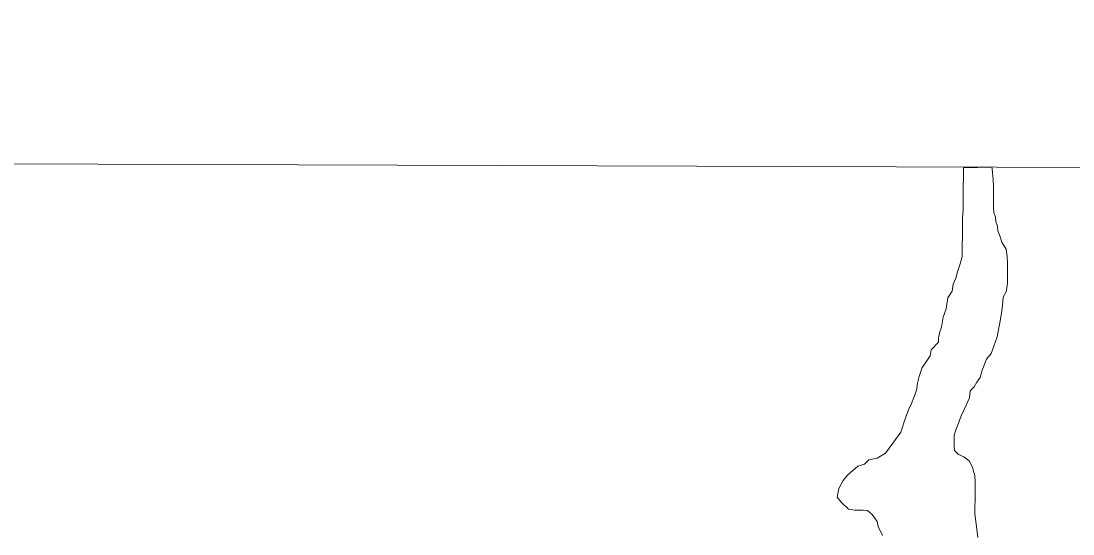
# Model space of a CAD drawing. Extents: x 553962 to 842807, y 8883888 to 9032388.
# Drawn here: x 803461 to 803965, y 9016050 to 9016296 of the extents above; entities that cross this region are included whole.
import ezdxf

# ---------------------------------------------------------------- set-up
doc = ezdxf.new("R2010")
doc.units = 0
doc.header["$LTSCALE"] = 20
for name, color, linetype, lineweight in [('1', 7, 'Continuous', 13), ('23', 7, 'Continuous', 13), ('25', 7, 'Continuous', 13), ('28', 7, 'Continuous', 53), ('30', 7, 'Continuous', 35)]:
    doc.layers.add(name, color=color, linetype=linetype, lineweight=lineweight)

msp = doc.modelspace()

# ---------------------------------------------------------------- linework, layer by layer
at = {"layer": '1'}
msp.add_line((798309.18, 9016246.41), (835077.85, 9016113.99), dxfattribs=at)
at = {"layer": '23'}
for points in [[(803925.93, 9016226.18), (803912.32, 9016225.88), (803912.29, 9016222.63), (803912.27, 9016220.12), (803912.26, 9016218.12), (803912.23, 9016214.87), (803912.21, 9016212.11), (803912.19, 9016208.86), (803912.16, 9016205.6), (803911.88, 9016202.1), (803911.85, 9016198.1), (803911.83, 9016195.34), (803911.81, 9016192.59), (803911.78, 9016189.08), (803911.76, 9016185.83), (803911.74, 9016183.33), (803910.71, 9016179.83), (803909.44, 9016176.08), (803908.66, 9016173.08), (803907.39, 9016170.09), (803906.86, 9016166.84), (803904.84, 9016163.59), (803904.32, 9016160.59), (803904.05, 9016158.34), (803902.52, 9016154.35), (803901.73, 9016149.59), (803900.96, 9016147.35), (803900.44, 9016144.35), (803900.42, 9016142.34), (803896.9, 9016138.61), (803896.37, 9016135.86), (803894.1, 9016132.37), (803892.58, 9016130.13), (803891.04, 9016125.88), (803890.27, 9016122.63), (803889.74, 9016119.13), (803888.47, 9016115.88), (803887.44, 9016112.89), (803885.92, 9016109.89), (803884.39, 9016105.65), (803882.34, 9016099.15), (803878.55, 9016093.92), (803875.01, 9016089.19), (803870.99, 9016086.71), (803866.98, 9016085.98), (803864.83, 9016083.81), (803861.62, 9016082.94), (803861.62, 9016082.94), (803856.67, 9016078.57), (803854.63, 9016075.95), (803852.59, 9016072.17), (803851.84, 9016068.06), (803853.82, 9016065.54), (803857.3, 9016062.26), (803860.29, 9016061.74), (803862.3, 9016061.73), (803864.3, 9016061.72), (803866.3, 9016061.7), (803868.53, 9016059.69), (803871.01, 9016056.42), (803871.49, 9016053.91), (803873.46, 9016049.64)], [(803908.61, 9016100.23), (803909.88, 9016103.48), (803911.16, 9016106.97), (803912.43, 9016109.72), (803913.7, 9016112.21), (803915.23, 9016115.71), (803915.5, 9016118.96), (803917.52, 9016120.95), (803918.79, 9016123.19), (803920.3, 9016125.44), (803921.33, 9016128.94), (803923.37, 9016134.18), (803925.64, 9016136.92), (803926.92, 9016140.42), (803927.69, 9016142.66), (803928.46, 9016144.91), (803929.24, 9016149.16), (803929.76, 9016151.66), (803930.54, 9016156.16), (803931.07, 9016159.92), (803931.35, 9016163.92), (803932.87, 9016166.41), (803933.4, 9016170.66), (803933.43, 9016174.42), (803933.46, 9016178.18), (803933.48, 9016180.18), (803933.25, 9016183.43), (803932.78, 9016186.94), (803930.8, 9016190.21), (803929.58, 9016193.72), (803928.84, 9016195.73), (803928.61, 9016197.98), (803927.88, 9016200.24), (803927.64, 9016202.25), (803926.91, 9016204.5), (803926.68, 9016206.76), (803926.69, 9016208.76), (803926.71, 9016210.76), (803926.72, 9016212.77), (803926.74, 9016214.77), (803926.75, 9016217.02), (803926.53, 9016220.28), (803926.3, 9016223.54), (803926.07, 9016225.54), (803925.93, 9016226.18)], [(803919.28, 9016048.73), (803918.34, 9016055.32), (803918.34, 9016055.32), (803918.34, 9016055.32), (803917.8, 9016059.86), (803917.8, 9016059.86), (803917.83, 9016063.62), (803917.86, 9016066.37), (803917.87, 9016068.62), (803917.9, 9016072.13), (803917.92, 9016075.38), (803917.7, 9016078.39), (803917.21, 9016080.4), (803916.73, 9016082.4), (803915, 9016085.42), (803912.51, 9016087.44), (803910.02, 9016088.45), (803908.03, 9016090.47), (803907.8, 9016092.72), (803907.82, 9016094.73), (803907.84, 9016097.73), (803908.61, 9016100.23)]]:
    msp.add_lwpolyline(points, dxfattribs=at)
msp.add_spline([(803603.41, 9016652.32), (803696.02, 9016656.76), (803850.24, 9016679.02), (804014.81, 9016727.94), (804173.03, 9016780.7), (804396.2, 9016859.25), (804582, 9016913.87), (804912.77, 9016939.97), (805148.6, 9016932.61), (805377.03, 9016887.78), (805546.28, 9016824.55), (805706.79, 9016742.61), (805836.54, 9016657.06), (805948.55, 9016554.59), (806115.34, 9016393.77), (806249.84, 9016281.28), (806356.96, 9016188.82)], degree=3, dxfattribs=at)
at = {"layer": '25'}
for points in [[(803925.93, 9016226.18), (803912.32, 9016225.88), (803912.29, 9016222.63), (803912.27, 9016220.12), (803912.26, 9016218.12), (803912.23, 9016214.87), (803912.21, 9016212.11), (803912.19, 9016208.86), (803912.16, 9016205.6), (803911.88, 9016202.1), (803911.85, 9016198.1), (803911.83, 9016195.34), (803911.81, 9016192.59), (803911.78, 9016189.08), (803911.76, 9016185.83), (803911.74, 9016183.33), (803910.71, 9016179.83), (803909.44, 9016176.08), (803908.66, 9016173.08), (803907.39, 9016170.09), (803906.86, 9016166.84), (803904.84, 9016163.59), (803904.32, 9016160.59), (803904.05, 9016158.34), (803902.52, 9016154.35), (803901.73, 9016149.59), (803900.96, 9016147.35), (803900.44, 9016144.35), (803900.42, 9016142.34), (803896.9, 9016138.61), (803896.37, 9016135.86), (803894.1, 9016132.37), (803892.58, 9016130.13), (803891.04, 9016125.88), (803890.27, 9016122.63), (803889.74, 9016119.13), (803888.47, 9016115.88), (803887.44, 9016112.89), (803885.92, 9016109.89), (803884.39, 9016105.65), (803882.34, 9016099.15), (803878.55, 9016093.92), (803875.01, 9016089.19), (803870.99, 9016086.71), (803866.98, 9016085.98), (803864.83, 9016083.81), (803861.62, 9016082.94), (803861.62, 9016082.94), (803856.67, 9016078.57), (803854.63, 9016075.95), (803852.59, 9016072.17), (803851.84, 9016068.06), (803853.82, 9016065.54), (803857.3, 9016062.26), (803860.29, 9016061.74), (803862.3, 9016061.73), (803864.3, 9016061.72), (803866.3, 9016061.7), (803868.53, 9016059.69), (803871.01, 9016056.42), (803871.49, 9016053.91), (803873.46, 9016049.64)], [(803908.61, 9016100.23), (803909.88, 9016103.48), (803911.16, 9016106.97), (803912.43, 9016109.72), (803913.7, 9016112.21), (803915.23, 9016115.71), (803915.5, 9016118.96), (803917.52, 9016120.95), (803918.79, 9016123.19), (803920.3, 9016125.44), (803921.33, 9016128.94), (803923.37, 9016134.18), (803925.64, 9016136.92), (803926.92, 9016140.42), (803927.69, 9016142.66), (803928.46, 9016144.91), (803929.24, 9016149.16), (803929.76, 9016151.66), (803930.54, 9016156.16), (803931.07, 9016159.92), (803931.35, 9016163.92), (803932.87, 9016166.41), (803933.4, 9016170.66), (803933.43, 9016174.42), (803933.46, 9016178.18), (803933.48, 9016180.18), (803933.25, 9016183.43), (803932.78, 9016186.94), (803930.8, 9016190.21), (803929.58, 9016193.72), (803928.84, 9016195.73), (803928.61, 9016197.98), (803927.88, 9016200.24), (803927.64, 9016202.25), (803926.91, 9016204.5), (803926.68, 9016206.76), (803926.69, 9016208.76), (803926.71, 9016210.76), (803926.72, 9016212.77), (803926.74, 9016214.77), (803926.75, 9016217.02), (803926.53, 9016220.28), (803926.3, 9016223.54), (803926.07, 9016225.54), (803925.93, 9016226.18)], [(803919.28, 9016048.73), (803918.34, 9016055.32), (803918.34, 9016055.32), (803918.34, 9016055.32), (803917.8, 9016059.86), (803917.8, 9016059.86), (803917.83, 9016063.62), (803917.86, 9016066.37), (803917.87, 9016068.62), (803917.9, 9016072.13), (803917.92, 9016075.38), (803917.7, 9016078.39), (803917.21, 9016080.4), (803916.73, 9016082.4), (803915, 9016085.42), (803912.51, 9016087.44), (803910.02, 9016088.45), (803908.03, 9016090.47), (803907.8, 9016092.72), (803907.82, 9016094.73), (803907.84, 9016097.73), (803908.61, 9016100.23)]]:
    msp.add_lwpolyline(points, dxfattribs=at)
at = {"layer": '28'}
msp.add_spline([(803603.41, 9016652.32), (803696.02, 9016656.76), (803850.24, 9016679.02), (804014.81, 9016727.94), (804173.03, 9016780.7), (804396.2, 9016859.25), (804582, 9016913.87), (804912.77, 9016939.97), (805148.6, 9016932.61), (805377.03, 9016887.78), (805546.28, 9016824.55), (805706.79, 9016742.61), (805836.54, 9016657.06), (805948.55, 9016554.59), (806115.34, 9016393.77), (806249.84, 9016281.28), (806356.96, 9016188.82)], degree=3, dxfattribs=at)
at = {"layer": '30'}
msp.add_spline([(803603.41, 9016652.32), (803696.02, 9016656.76), (803850.24, 9016679.02), (804014.81, 9016727.94), (804173.03, 9016780.7), (804396.2, 9016859.25), (804582, 9016913.87), (804912.77, 9016939.97), (805148.6, 9016932.61), (805377.03, 9016887.78), (805546.28, 9016824.55), (805706.79, 9016742.61), (805836.54, 9016657.06), (805948.55, 9016554.59), (806115.34, 9016393.77), (806249.84, 9016281.28), (806356.96, 9016188.82)], degree=3, dxfattribs=at)

doc.saveas('drawing.dxf')
